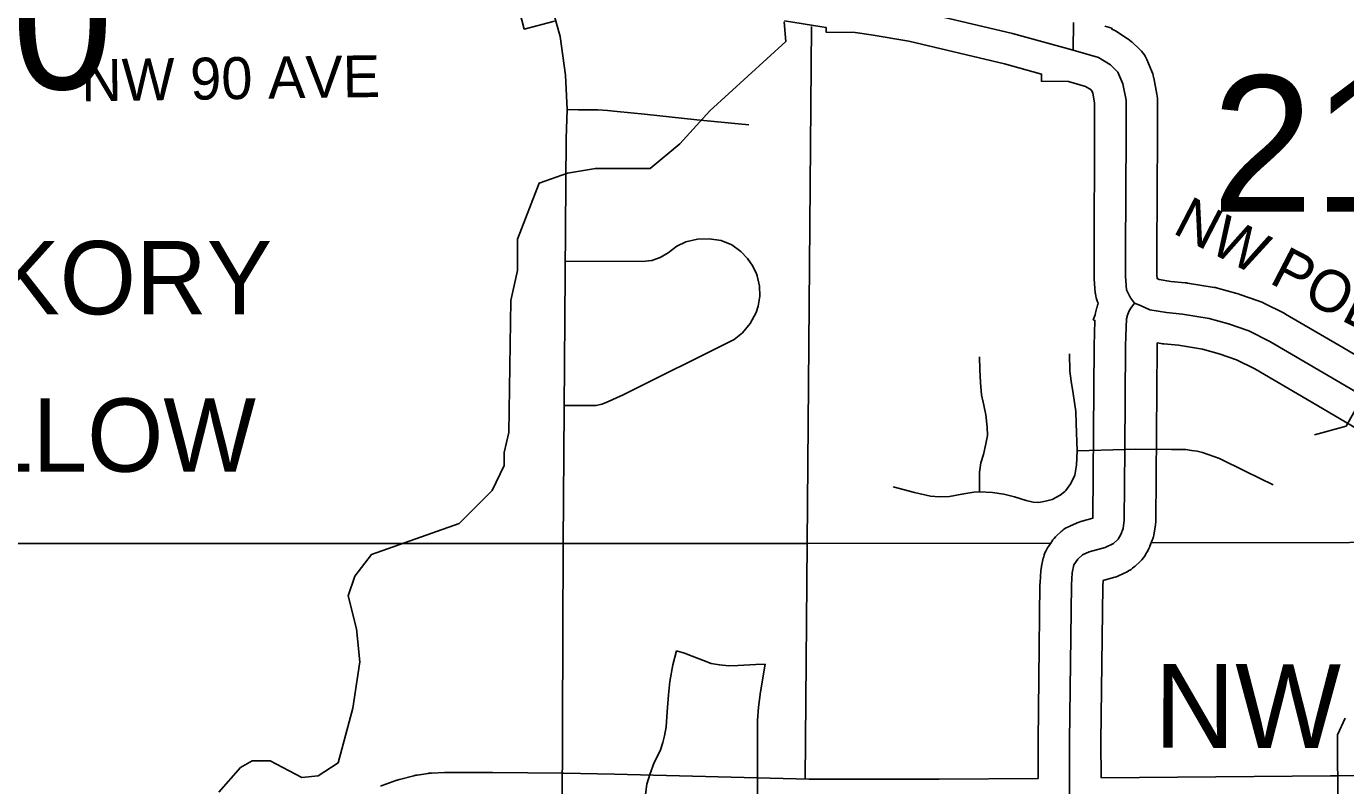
# Model space of a CAD drawing. Extents: x -1403959 to 81668, y -1400582 to 11018.
# Drawn here: x 6926 to 7047.8, y 9087.7 to 9157.9 of the extents above; entities that cross this region are included whole.
import ezdxf

# ---------------------------------------------------------------- set-up
doc = ezdxf.new("R2010")
doc.units = 0
for name, color, linetype in [('tdCiCityDivCarto', 7, 'Continuous'), ('tdCiCoBndryTxt', 7, 'Continuous'), ('tdCiSecText', 7, 'Continuous'), ('tdCiSectLine', 7, 'Continuous'), ('tdCiUABTitleFrame', 7, 'Continuous'), ('tdCoCityStreetMajor', 7, 'Continuous'), ('tdCoSecRteCL', 7, 'Continuous'), ('tdCoSectLinePart', 7, 'Continuous'), ('tdCoSectNmbr', 7, 'Continuous'), ('tdCoStrucSecCoName', 7, 'Continuous'), ('tdCoSurfBitum', 7, 'Continuous')]:
    doc.layers.add(name, color=color, linetype=linetype)

msp = doc.modelspace()

# ---------------------------------------------------------------- linework, layer by layer
at = {"layer": 'tdCiCityDivCarto'}
for points in [[(6975.75, 9136.17), (6982.82, 9136.13), (6983.72, 9136.25), (6984.48, 9136.52), (6985.22, 9136.94), (6986.04, 9137.55), (6986.86, 9137.97), (6987.93, 9138.2), (6989.03, 9138.25), (6990.14, 9138.1), (6991.1, 9137.67), (6991.96, 9137.06), (6992.57, 9136.41), (6993.05, 9135.72), (6993.38, 9135)], [(6975.66, 9122.84), (6978.57, 9122.85), (6979.12, 9122.97), (6979.52, 9123.12), (6981.07, 9123.82), (6991.32, 9128.93), (6992.11, 9129.56), (6992.82, 9130.41), (6993.37, 9131.44), (6993.54, 9132.01), (6993.71, 9132.94), (6993.67, 9133.87), (6993.47, 9134.81), (6993.38, 9135)], [(7021.88, 9114.91), (7021.98, 9114.99)], [(6983.1, 9085.81), (6983.14, 9086.92), (6983.26, 9087.87), (6983.53, 9088.75), (6983.95, 9089.88), (6984.49, 9090.94), (6984.74, 9091.71), (6984.9, 9092.33), (6985.04, 9093.17), (6985.14, 9094.55), (6985.25, 9096.13), (6985.39, 9097.35), (6985.66, 9098.89), (6986, 9100.17)], [(6986, 9100.17), (6986.73, 9099.96), (6987.45, 9099.69), (6988.5, 9099.28), (6989.21, 9099.02), (6989.97, 9098.88), (6990.85, 9098.8), (6991.66, 9098.83), (6993.33, 9098.93), (6994.2, 9098.94)], [(6993.49, 9085.55), (6993.5, 9089.13), (6993.5, 9092.26), (6993.5, 9093.74), (6993.58, 9094.97), (6993.76, 9096.38), (6994.2, 9098.94)], [(7047.09, 9085.73), (7047.05, 9092.43), (7047.77, 9093.95)]]:
    msp.add_lwpolyline(points, dxfattribs=at)
at = {"layer": 'tdCiCoBndryTxt'}
for points in [[(7028.3, 9132.31), (7027.93, 9132.8), (7027.58, 9133.54), (7027.47, 9134.77), (7027.47, 9137.07), (7027.53, 9147.94), (7027.53, 9151.05), (7027.24, 9152.57), (7026.78, 9153.65), (7026.08, 9154.3), (7024.99, 9154.99), (7022.65, 9155.66), (7017.03, 9157.2), (7008.03, 9159.34), (7004.45, 9159.93), (6996.36, 9161.26), (6992.79, 9161.64), (6990.03, 9161.99), (6987.19, 9162.05), (6981.39, 9161.8)], [(7022.65, 9155.66), (7022.68, 9158.23)], [(7022.32, 9085.71), (7022.31, 9091.83), (7022.48, 9106.27), (7022.56, 9107.39), (7022.72, 9108.11), (7023.07, 9108.66), (7023.5, 9109.05), (7024.13, 9109.33), (7025.59, 9109.74), (7026.37, 9110.11), (7026.8, 9110.51), (7027.04, 9110.92), (7027.25, 9111.47), (7027.37, 9112.25), (7027.42, 9118.79), (7027.49, 9128.29), (7027.52, 9129.28), (7027.57, 9130.84), (7027.65, 9131.18), (7027.78, 9131.54), (7027.96, 9131.82), (7028.3, 9132.31)], [(7073.68, 9110.48), (7072.48, 9110.87), (7070.09, 9111.71), (7067.61, 9113.04), (7057.08, 9119.23), (7045.71, 9125.9), (7040.81, 9128.77), (7038.87, 9129.75), (7036.98, 9130.4), (7035.22, 9130.88), (7032.74, 9131.29), (7031.27, 9131.42), (7029.74, 9131.69), (7028.85, 9132.07), (7028.3, 9132.31)]]:
    msp.add_lwpolyline(points, dxfattribs=at)
at = {"layer": 'tdCiSecText'}
msp.add_lwpolyline([(7044.93, 9120.12), (7047.85, 9120.93), (7050.83, 9126.19)], dxfattribs=at)
at = {"layer": 'tdCiSectLine'}
for points in [[(6974.74, 9158.34), (6971.94, 9157.61), (6970.47, 9163.22)], [(6958.67, 9087.68), (6958.8, 9087.73), (6960.18, 9088.22), (6960.22, 9088.24), (6960.4, 9088.29), (6960.42, 9088.3), (6961.74, 9088.64), (6961.91, 9088.68), (6962.04, 9088.7), (6963.06, 9088.86), (6963.12, 9088.87), (6963.31, 9088.89), (6963.37, 9088.89), (6964.58, 9088.95), (6964.7, 9088.95), (6964.71, 9088.95), (6968.98, 9088.94), (6969.01, 9088.94), (6975.53, 9088.87), (6975.56, 9088.87), (6980.28, 9088.78), (6980.29, 9088.78), (6998.26, 9088.33), (7010.27, 9088.31), (7019.41, 9088.4), (7019.41, 9091.82), (7019.41, 9091.83), (7019.41, 9091.86), (7019.58, 9106.31), (7019.59, 9106.46), (7019.59, 9106.48), (7019.67, 9107.59), (7019.68, 9107.77), (7019.72, 9107.96), (7019.73, 9108), (7019.88, 9108.73), (7019.92, 9108.86), (7019.97, 9109.05), (7020.04, 9109.22), (7020.12, 9109.4), (7020.21, 9109.56), (7020.28, 9109.68), (7020.63, 9110.23), (7020.66, 9110.27), (7020.77, 9110.43), (7020.89, 9110.57), (7021.02, 9110.71), (7021.12, 9110.81), (7021.55, 9111.2), (7021.59, 9111.23), (7021.73, 9111.35), (7021.89, 9111.47), (7022.05, 9111.57), (7022.22, 9111.65), (7022.34, 9111.71), (7022.96, 9111.98), (7023.02, 9112.01), (7023.19, 9112.07), (7023.34, 9112.12), (7024.46, 9112.43), (7024.47, 9112.48), (7024.59, 9128.31), (7024.59, 9128.37), (7024.66, 9130.7), (7024.5, 9130.76), (7024.69, 9131.22), (7024.69, 9131.22), (7024.72, 9131.4), (7024.75, 9131.54), (7024.84, 9131.89), (7024.85, 9131.93), (7024.9, 9132.12), (7024.92, 9132.17), (7024.96, 9132.29), (7024.96, 9132.29), (7024.9, 9132.42), (7024.84, 9132.6), (7024.78, 9132.78), (7024.74, 9132.97), (7024.71, 9133.16), (7024.69, 9133.26), (7024.58, 9134.5), (7024.57, 9134.58), (7024.57, 9134.77), (7024.57, 9137.07), (7024.57, 9137.09), (7024.62, 9147.94), (7024.62, 9150.78), (7024.45, 9151.72), (7024.35, 9151.95), (7024.3, 9152), (7023.79, 9152.32), (7022.22, 9152.76), (7019.71, 9152.8), (7019.72, 9153.46), (7016.31, 9154.39), (7007.46, 9156.49), (7003.98, 9157.07), (7002.5, 9157.31), (6999.82, 9157.34), (6999.83, 9157.75), (6999.42, 9157.82), (6995.97, 9158.38)], [(7025.58, 9157.87), (7026.22, 9157.69), (7026.2, 9157.63), (7026.27, 9157.59), (7026.44, 9157.5), (7026.54, 9157.45), (7027.63, 9156.75), (7027.7, 9156.71), (7027.85, 9156.6), (7028, 9156.48), (7028.08, 9156.41), (7028.77, 9155.76), (7028.83, 9155.7), (7028.96, 9155.56), (7029.08, 9155.41), (7029.19, 9155.26), (7029.29, 9155.1), (7029.38, 9154.93), (7029.44, 9154.79), (7029.9, 9153.71), (7029.92, 9153.68), (7029.99, 9153.5), (7030.04, 9153.32), (7030.08, 9153.14), (7030.09, 9153.11), (7030.38, 9151.59), (7030.4, 9151.43), (7030.42, 9151.24), (7030.43, 9151.05), (7030.43, 9147.94), (7030.43, 9147.92), (7030.37, 9137.07), (7030.37, 9134.9), (7030.4, 9134.57), (7030.58, 9134.49), (7031.66, 9134.3), (7033, 9134.18), (7033.11, 9134.16), (7033.2, 9134.15), (7035.68, 9133.75), (7035.78, 9133.73), (7035.97, 9133.69), (7035.98, 9133.68), (7037.75, 9133.2), (7037.92, 9133.15), (7037.94, 9133.14), (7039.82, 9132.49), (7039.98, 9132.43), (7040.15, 9132.35), (7040.18, 9132.34), (7042.12, 9131.36), (7042.26, 9131.28), (7042.27, 9131.27), (7047.18, 9128.41), (7047.18, 9128.41), (7058.55, 9121.73)], [(7055.61, 9116.73), (7044.25, 9123.4), (7039.42, 9126.22), (7037.73, 9127.07), (7036.13, 9127.63), (7034.6, 9128.04), (7032.37, 9128.41), (7031.01, 9128.53), (7030.9, 9128.54), (7030.77, 9128.56), (7030.41, 9128.63), (7030.4, 9128.24), (7030.27, 9112.23), (7030.27, 9112.06), (7030.25, 9111.88), (7030.24, 9111.82), (7030.12, 9111.04), (7030.1, 9110.91), (7030.06, 9110.72), (7030, 9110.54), (7029.95, 9110.41), (7029.74, 9109.86), (7029.72, 9109.81), (7029.64, 9109.64), (7029.56, 9109.48), (7029.32, 9109.07), (7029.32, 9109.06), (7029.22, 9108.9), (7029.11, 9108.75), (7028.99, 9108.6), (7028.86, 9108.46), (7028.79, 9108.4), (7028.37, 9108), (7028.29, 9107.93), (7028.14, 9107.81), (7027.99, 9107.7), (7027.83, 9107.6), (7027.66, 9107.51), (7027.62, 9107.49), (7026.84, 9107.12), (7026.7, 9107.06), (7026.53, 9106.99), (7026.38, 9106.94), (7025.42, 9106.68), (7025.38, 9106.16), (7025.21, 9091.81), (7025.22, 9088.45), (7046.42, 9088.63), (7047.05, 9088.63), (7049.95, 9088.67)]]:
    msp.add_lwpolyline(points, dxfattribs=at)
at = {"layer": 'tdCiUABTitleFrame'}
for points in [[(6975.93, 9150.18), (6976.96, 9150.15), (6977.85, 9150.17), (6978.74, 9150.16), (6979.64, 9150.1), (6980.52, 9150), (6983.05, 9149.74), (6987.87, 9149.24), (6992.7, 9148.78)], [(7013.98, 9115.15), (7013.98, 9115.65), (7013.98, 9116.7), (7014.11, 9117.55), (7014.35, 9118.33), (7014.59, 9119.29), (7014.73, 9120.07), (7014.7, 9120.84), (7014.59, 9121.97), (7014.38, 9122.88), (7014.19, 9123.84), (7014.09, 9124.96), (7014.03, 9126.14), (7013.98, 9127.34)], [(7021.98, 9114.99), (7022.43, 9115.65), (7022.81, 9116.4), (7022.94, 9117.34), (7023.02, 9118.65), (7022.91, 9121.19), (7022.89, 9122.29), (7022.65, 9123.95), (7022.46, 9125.1), (7022.35, 9126.03), (7022.3, 9127.61)], [(7023.02, 9118.65), (7027.42, 9118.79), (7028.36, 9118.8), (7031.74, 9118.77), (7033.05, 9118.78), (7033.59, 9118.68), (7034.1, 9118.62), (7034.6, 9118.5), (7036.15, 9117.96), (7038.59, 9116.75), (7041.13, 9115.52)], [(7006.03, 9115.33), (7007.99, 9114.8), (7009.46, 9114.48), (7010.29, 9114.42), (7011.22, 9114.45), (7012.37, 9114.64), (7013.47, 9114.85), (7013.98, 9114.88), (7015.18, 9114.8), (7016.23, 9114.64), (7017.24, 9114.42), (7018.31, 9114.08), (7018.95, 9113.92), (7019.46, 9113.89), (7020.08, 9114), (7020.69, 9114.16), (7021.44, 9114.56), (7021.88, 9114.91)], [(7013.98, 9114.88), (7013.98, 9115.15)]]:
    msp.add_lwpolyline(points, dxfattribs=at)
at = {"layer": 'tdCoCityStreetMajor'}
for points in [[(6998.46, 9157.85), (6998.08, 9110.1)], [(6902.02, 9110.09), (6998.08, 9110.1)], [(6997.88, 9088.34), (6998.08, 9110.1)], [(6998.08, 9110.1), (7020.62, 9110.14)], [(7029.81, 9110.16), (7066.54, 9110.22)]]:
    msp.add_lwpolyline(points, dxfattribs=at)
at = {"layer": 'tdCoSecRteCL'}
msp.add_lwpolyline([(7014.29, 9010.03), (7009.88, 9011.64), (7008.07, 9012.47), (7005.02, 9014), (7002.71, 9015.39), (6999.13, 9017.83), (6997.35, 9019.09), (6994.6, 9021.4), (6991.47, 9024.48), (6989.37, 9026.76), (6984.36, 9033.42), (6981.92, 9037.84), (6979.07, 9044.01), (6977.76, 9047.92), (6976.34, 9053.91), (6975.69, 9059.22), (6975.51, 9061.98), (6975.38, 9068.29), (6975.52, 9110.07), (6975.82, 9147.51), (6975.9, 9150.18), (6975.74, 9153.35), (6975.27, 9156.93), (6974.3, 9160.34)], dxfattribs=at)
at = {"layer": 'tdCoSurfBitum'}
msp.add_lwpolyline([(6995.95, 9158.3), (6996.1, 9156.47), (6989.07, 9150.07), (6986.31, 9147.02), (6983.56, 9144.74), (6978.52, 9144.75), (6975.92, 9144.3), (6973.33, 9143.39), (6971.33, 9138.2), (6971.32, 9135.3), (6970.71, 9132.55), (6970.53, 9120.34), (6970.07, 9118.51), (6970.07, 9117.29), (6968.99, 9115), (6965.93, 9111.95), (6957.83, 9109.07), (6956.3, 9107.09), (6955.69, 9105.26), (6956.44, 9102.2), (6956.74, 9099.15), (6956.12, 9094.88), (6954.74, 9089.84), (6952.91, 9088.63), (6951.38, 9088.48), (6948.48, 9090.01), (6946.8, 9090.01), (6945.73, 9089.4), (6943.74, 9087.12)], dxfattribs=at)

# ---------------------------------------------------------------- texts
at = {"layer": 'tdCoSectLinePart'}
for s, rotation, p in [('20', 359.9934, (6915.25, 9152.07)), ('21', 359.9942, (7035.45, 9140.74))]:
    msp.add_text(s, height=12.575, rotation=rotation, dxfattribs=at).set_placement(p)
at = {"layer": 'tdCoSectNmbr'}
for s, height, rotation, p in [('NW 90 AVE', 3.869, 0.8347, (6931.05, 9150.94)), ('NW POLK CITY DR', 3.8691, 332.6542, (7031.71, 9138.83)), ('NW 84 AVE', 7.738, 359.8753, (7030.13, 9091.23))]:
    msp.add_text(s, height=height, rotation=rotation, dxfattribs=at).set_placement(p)
at = {"layer": 'tdCoStrucSecCoName'}
for s, p in [('HICKORY', (6907.4, 9131.27)), ('HICKORY', (6907.4, 9131.27)), ('HOLLOW', (6907.91, 9116.73)), ('HOLLOW', (6907.91, 9116.73))]:
    msp.add_text(s, height=6.771, rotation=359.9931, dxfattribs=at).set_placement(p)

doc.saveas('drawing.dxf')
